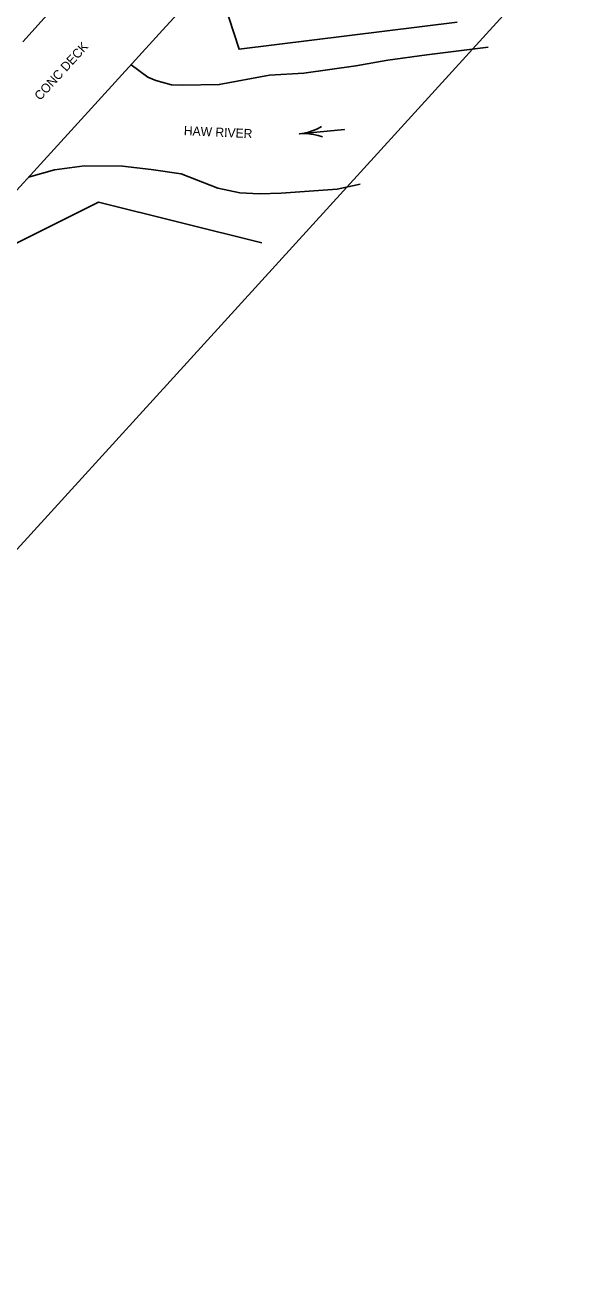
# Model space of a CAD drawing. Extents: x 1806071 to 1809844, y 912722 to 917035.
# Drawn here: x 1809144 to 1809386, y 915509 to 916067 of the extents above; entities that cross this region are included whole.
import ezdxf

# ---------------------------------------------------------------- set-up
doc = ezdxf.new("R2010")
doc.units = 0
for name, color, linetype in [('Exist Hydro River Flow Arrow CELL', 7, 'Continuous'), ('Exist Hydro Stream or Body of Water', 7, 'Continuous'), ('Exist Hydro Stream or Body of Water Text', 7, 'Continuous'), ('Exist Right of Way Line', 7, 'Continuous'), ('Exist Structure Major Deck Tunnel Box Culvert', 7, 'Continuous'), ('Exist Structure Major Deck Tunnel Box Culvert Text', 7, 'Continuous'), ('Exist Vegetation Woods Line', 7, 'Continuous')]:
    doc.layers.add(name, color=color, linetype=linetype)

msp = doc.modelspace()

# ---------------------------------------------------------------- linework, layer by layer
at = {"layer": 'Exist Hydro River Flow Arrow CELL'}
msp.add_line((1809275.19, 916020.44), (1809275.19, 916020.44), dxfattribs=at)
msp.add_lwpolyline([(1809275.41, 916018.17), (1809273.45, 916018.77), (1809271.42, 916019.22), (1809269.35, 916019.49), (1809267.28, 916019.61), (1809265.23, 916019.49), (1809285.14, 916021.4), (1809265.23, 916019.49), (1809267.27, 916019.76), (1809269.28, 916020.26), (1809271.26, 916020.93), (1809273.16, 916021.76), (1809274.97, 916022.72)], dxfattribs=at)
at = {"layer": 'Exist Hydro Stream or Body of Water'}
for points in [[(1809190.79, 916050.04), (1809198.24, 916044.56), (1809201.75, 916043.12), (1809208.67, 916041.1), (1809213.45, 916040.94), (1809229.77, 916041.25), (1809252, 916045.4), (1809267.1, 916046.36), (1809290.21, 916049.46), (1809304.34, 916052.05), (1809321.51, 916054.33), (1809348.7, 916057.71)], [(1809145.5, 916000.29), (1809156.96, 916003.52), (1809170.25, 916005.32), (1809186.94, 916005.18), (1809199.72, 916003.74), (1809212.89, 916001.88), (1809229.17, 915995.43), (1809238.88, 915993.48), (1809247.62, 915992.99), (1809257.2, 915993.29), (1809265.36, 915993.83), (1809281.89, 915995.12), (1809292.14, 915997.22)]]:
    msp.add_lwpolyline(points, dxfattribs=at)
at = {"layer": 'Exist Right of Way Line'}
msp.add_line((1809840.95, 916604.82), (1808525.76, 915161.65), dxfattribs=at)
at = {"layer": 'Exist Structure Major Deck Tunnel Box Culvert'}
for points in [[(1809218.15, 916080.08), (1809204.68, 916065.29), (1809191.22, 916050.5), (1809177.75, 916035.71), (1809164.29, 916020.92), (1809150.82, 916006.14), (1809137.36, 915991.35)], [(1809142.94, 916060.19), (1809156.43, 916074.95)]]:
    msp.add_lwpolyline(points, dxfattribs=at)
at = {"layer": 'Exist Vegetation Woods Line'}
for points in [[(1809334.95, 916068.86), (1809238.55, 916056.89), (1809231.87, 916077.7), (1809278.12, 916132.48)], [(1808397.76, 915010.37), (1808398.17, 915063.08), (1808401.78, 915078.95), (1808456.47, 915136.33), (1808525.87, 915216.84), (1808588.47, 915298.84), (1808603.34, 915378.8), (1808593.62, 915389.17), (1808703.69, 915510.62), (1809133.9, 915968.11), (1809176.35, 915989.33), (1809248.65, 915971.39)]]:
    msp.add_lwpolyline(points, dxfattribs=at)

# ---------------------------------------------------------------- texts
at = {"layer": 'Exist Hydro Stream or Body of Water Text'}
msp.add_text('HAW RIVER', height=4, rotation=357.4251, dxfattribs=at).set_placement((1809214.06, 916018.93))
at = {"layer": 'Exist Structure Major Deck Tunnel Box Culvert Text'}
msp.add_text('CONC DECK', height=4, rotation=47.8132, dxfattribs=at).set_placement((1809150.62, 916033.98))

doc.saveas('drawing.dxf')
